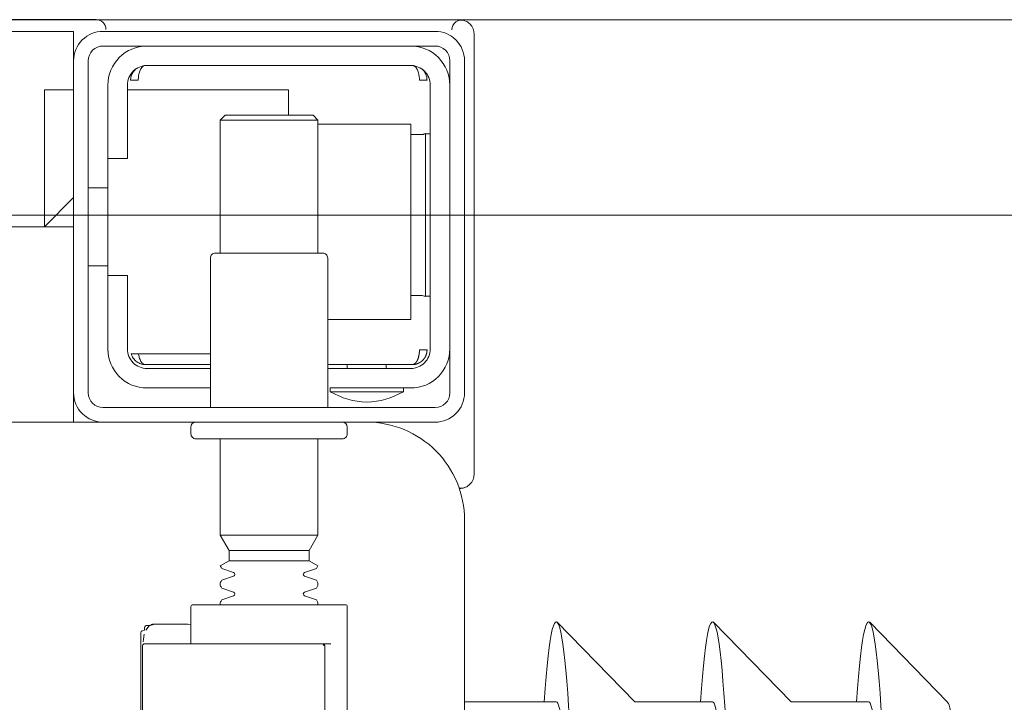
# Model space of a CAD drawing. Header units: millimetres. Extents: x 23192 to 177760, y -399809 to -79279.
# Tile 462 of 656: x 60431 to 60441, y -194628 to -194621. Entities that reach past the tile are written whole.
import ezdxf

# ---------------------------------------------------------------- set-up
doc = ezdxf.new("R2010")
doc.units = ezdxf.units.MM
doc.layers.get('0').update_dxf_attribs({"lineweight": 0})
doc.layers.add('!! 2 ZABUDOWA GK-MDF', color=54, linetype='Continuous', lineweight=13)
doc.layers.add('!!_@ wypos sanit nd', color=7, linetype='Continuous', lineweight=0, plot=False)

# ---------------------------------------------------------------- blocks, each defined once
blk = doc.blocks.new('A$Cff2eaf8b')
for points in [[(-0.15993, -0.0325), (-0.17249, -0.0325, 0.405519), (-0.172, -0.032), (-0.172, -0.0313, 0.414214), (-0.1725, -0.0308), (-0.1875, -0.0308, 0.414214), (-0.188, -0.0313), (-0.188, -0.032, 0.405519), (-0.18751, -0.0325), (-0.19, -0.0325, -0.414214), (-0.2, -0.0225), (-0.2, 0.0575, -0.266001), (-0.19506, 0.06612)], [(-0.188, 0.06265), (-0.188, -0.01362, 0.414214), (-0.1878, -0.01382), (-0.17545, -0.01382), (-0.1722, -0.01382, 0.414214), (-0.172, -0.01362), (-0.172, -0.00982)], [(-0.1857, -0.00202), (-0.1857, -0.00962), (-0.1857, -0.00202), (-0.18567, -0.00192), (-0.18559, -0.00184), (-0.17696, -0.00182), (-0.16725, -0.00182, -0.414214), (-0.16705, -0.00202), (-0.16705, -0.00962, -0.414214), (-0.16725, -0.00982), (-0.18543, -0.00982), (-0.18553, -0.00978), (-0.1856, -0.00962)], [(-0.185, -0.01382), (-0.185, -0.01406, -0.050055), (-0.18485, -0.01432), (-0.18364, -0.01473, -0.719897), (-0.18364, -0.01511), (-0.18485, -0.01552, -0.050055), (-0.185, -0.01578), (-0.185, -0.01606, -0.050055), (-0.18485, -0.01632), (-0.18364, -0.01673, -0.719897), (-0.18364, -0.01711), (-0.18485, -0.01752, -0.050055), (-0.185, -0.01778), (-0.1841, -0.0183), (-0.1841, -0.01936), (-0.185, -0.02092), (-0.185, -0.0308)], [(-0.175, -0.01382), (-0.175, -0.01406, 0.050055), (-0.17515, -0.01432), (-0.17636, -0.01473, 0.719897), (-0.17636, -0.01511), (-0.17515, -0.01552, 0.050055), (-0.175, -0.01578), (-0.175, -0.01606, 0.050055), (-0.17515, -0.01632), (-0.17636, -0.01673, 0.719897), (-0.17636, -0.01711), (-0.17515, -0.01752, 0.050055), (-0.175, -0.01778), (-0.1759, -0.0183), (-0.1759, -0.01936), (-0.175, -0.02092), (-0.175, -0.0308)], [(-0.20011, -0.02584, 0.091301), (-0.20056, -0.02614, 0.198909), (-0.20099, -0.02721)], [(-0.19945, -0.02578, 0.170835), (-0.20011, -0.02584)], [(-0.186, -0.034), (-0.186, -0.0493, 0.414214), (-0.1855, -0.0498), (-0.1745, -0.0498, 0.414214), (-0.174, -0.0493), (-0.174, -0.034)], [(-0.18625, -0.03562, 0.119096), (-0.19, -0.03454, 0.119096), (-0.19375, -0.03562)], [(-0.1985, -0.04, -0.414214), (-0.1945, -0.036), (-0.18625, -0.036), (-0.18625, -0.03562), (-0.19375, -0.03562), (-0.19375, -0.036)], [(-0.174, -0.036), (-0.1675, -0.036, -0.414214), (-0.1635, -0.04), (-0.16353, -0.0395)], [(-0.186, -0.038), (-0.1945, -0.038, 0.414214), (-0.1965, -0.04), (-0.1965, -0.067, 0.414214), (-0.1945, -0.069), (-0.1675, -0.069, 0.414214), (-0.1655, -0.067), (-0.1655, -0.0595), (-0.1635, -0.0595), (-0.1635, -0.04)], [(-0.1635, -0.0475), (-0.1655, -0.0475), (-0.1655, -0.04, 0.414214), (-0.1675, -0.038), (-0.174, -0.038)], [(-0.1945, -0.06193), (-0.19515, -0.06194), (-0.19542, -0.06194), (-0.1956, -0.06194), (-0.19567, -0.06194, 0.116465), (-0.19589, -0.062), (-0.19601, -0.06205), (-0.19601, -0.04535), (-0.19589, -0.0454, 0.116465), (-0.19567, -0.04546), (-0.19542, -0.04546), (-0.19515, -0.04546), (-0.1945, -0.04547)], [(-0.1675, -0.071, 0.414214), (-0.1635, -0.067), (-0.1635, -0.0595)], [(-0.1985, -0.067, 0.414214), (-0.1945, -0.071)], [(-0.20099, -0.0722, 0.198909), (-0.20056, -0.07326, 0.091301), (-0.20011, -0.07356)], [(-0.1633, -0.0727, 0.412536), (-0.1623, -0.0737), (-0.11251, -0.0737), (-0.11222, -0.07367), (-0.11194, -0.07358), (-0.11168, -0.07345), (-0.11145, -0.07326), (-0.11126, -0.07304), (-0.11112, -0.07278), (-0.11104, -0.0725)], [(-0.16237, -0.07369), (-0.1625, -0.07369), (-0.16269, -0.07369), (-0.16294, -0.07369), (-0.16323, -0.07369), (-0.16357, -0.07369), (-0.16393, -0.07369), (-0.16428, -0.07369), (-0.19771, -0.07369), (-0.19841, -0.07369), (-0.19903, -0.07369), (-0.19948, -0.07369), (-0.19961, -0.07369), (-0.19973, -0.07367), (-0.19984, -0.07365), (-0.20003, -0.07359, 0.517033), (-0.1987, -0.07266)]]:
    blk.add_lwpolyline(points, format="xyb")
for points in [[(-0.16688, -0.0007), (-0.16688, -0.01094), (-0.16692, -0.01107), (-0.16701, -0.01115), (-0.16725, -0.0112), (-0.16725, -0.01147), (-0.16728, -0.01157), (-0.16735, -0.01164), (-0.16746, -0.01168), (-0.16762, -0.01169), (-0.16775, -0.0117), (-0.16789, -0.01172), (-0.16797, -0.01179), (-0.16807, -0.01182), (-0.1682, -0.01182), (-0.17167, -0.01182), (-0.172, -0.01177)], [(-0.24945, -0.00383), (-0.24147, -0.01202)], [(-0.24136, -0.00387), (-0.23342, -0.00387), (-0.22548, -0.01202)], [(-0.22538, -0.00387), (-0.21743, -0.00387), (-0.2095, -0.01202)], [(-0.2, -0.00387), (-0.20939, -0.00387)], [(-0.18633, -0.00982), (-0.18551, -0.00982), (-0.18567, -0.00972), (-0.1857, -0.00962)], [(-0.16713, -0.01002), (-0.16714, -0.01028), (-0.16723, -0.01081)], [(-0.16738, -0.01122), (-0.16772, -0.01167), (-0.16829, -0.01182)], [(-0.1841, -0.0183), (-0.1759, -0.0183)], [(-0.1759, -0.01936), (-0.1841, -0.01936)], [(-0.175, -0.02092), (-0.185, -0.02092)], [(-0.20001, -0.0258), (-0.19988, -0.02576), (-0.19976, -0.02573), (-0.19963, -0.02571), (-0.19948, -0.02571)], [(-0.20099, -0.02721), (-0.20099, -0.0722)], [(-0.16, -0.0355), (-0.16, -0.0325), (0.16, -0.0325), (0.16, -0.0355)], [(-0.16, -0.0485), (-0.16, -0.0365)], [(-0.192, -0.038), (-0.192, -0.0384)], [(-0.188, -0.038), (-0.188, -0.0384)], [(-0.19478, -0.0384), (-0.186, -0.0384)], [(-0.16664, -0.0395), (-0.16666, -0.03934), (-0.16669, -0.03923), (-0.16672, -0.03912), (-0.16675, -0.03902), (-0.16679, -0.03892), (-0.16684, -0.03881), (-0.16689, -0.03872), (-0.16695, -0.03863), (-0.16702, -0.03855), (-0.1671, -0.03848), (-0.16718, -0.03843), (-0.16729, -0.0384), (-0.16718, -0.03841), (-0.16708, -0.03842), (-0.16696, -0.03845), (-0.16686, -0.03848), (-0.16677, -0.03851), (-0.16666, -0.03856), (-0.16657, -0.03861), (-0.16646, -0.03868), (-0.16636, -0.03876), (-0.16627, -0.03884), (-0.16618, -0.03894), (-0.1661, -0.03904), (-0.16603, -0.03915), (-0.16598, -0.03926), (-0.16593, -0.03938), (-0.16589, -0.0395), (-0.174, -0.0395)], [(-0.174, -0.0384), (-0.16722, -0.0384)], [(-0.185, -0.063), (-0.1945, -0.063), (-0.1945, -0.043), (-0.186, -0.043)], [(-0.19591, -0.04539), (-0.19602, -0.04539), (-0.19616, -0.04539), (-0.19632, -0.04539), (-0.1965, -0.04539)], [(-0.1615, -0.0485), (-0.1635, -0.0485)], [(-0.185, -0.0498), (-0.185, -0.06342), (-0.1845, -0.06392), (-0.1755, -0.06392), (-0.175, -0.06342), (-0.175, -0.0498)], [(0.16, -0.0555), (0.157, -0.0525), (0.16, -0.0525), (-0.16, -0.0525), (-0.157, -0.0525), (-0.16, -0.0555)], [(-0.157, -0.0525), (-0.157, -0.0665), (-0.16, -0.0665)], [(-0.1615, -0.0565), (-0.1635, -0.0565)], [(-0.1965, -0.06201), (-0.19632, -0.06201), (-0.19616, -0.06201), (-0.19602, -0.06201), (-0.19591, -0.06201)], [(-0.175, -0.06342), (-0.185, -0.06342)], [(-0.182, -0.06392), (-0.182, -0.0665), (-0.1655, -0.0665)], [(-0.16636, -0.06865), (-0.16625, -0.06854), (-0.16619, -0.06847), (-0.16612, -0.06839), (-0.16606, -0.0683), (-0.16601, -0.0682), (-0.16596, -0.06811), (-0.16592, -0.06801), (-0.16589, -0.0679), (-0.16586, -0.0678), (-0.16584, -0.06769), (-0.16583, -0.06759), (-0.16583, -0.06749), (-0.16593, -0.0675), (-0.16607, -0.0675), (-0.1663, -0.0675), (-0.16641, -0.0675), (-0.16651, -0.0675), (-0.16661, -0.0675), (-0.16661, -0.0676), (-0.16662, -0.0677), (-0.16663, -0.0678), (-0.16664, -0.0679), (-0.16665, -0.068), (-0.16667, -0.06811), (-0.1667, -0.06821), (-0.16673, -0.06831), (-0.16676, -0.06841), (-0.1668, -0.06852), (-0.16685, -0.06862), (-0.1669, -0.06871), (-0.16697, -0.0688), (-0.16704, -0.06887), (-0.16712, -0.06893), (-0.16725, -0.069), (-0.19475, -0.069), (-0.19493, -0.0689), (-0.19501, -0.06882), (-0.19508, -0.06874), (-0.19513, -0.06865), (-0.19518, -0.06855), (-0.19522, -0.06846), (-0.19526, -0.06835), (-0.19529, -0.06825), (-0.19532, -0.06813), (-0.19534, -0.06803), (-0.19536, -0.06793), (-0.19537, -0.06783), (-0.19538, -0.06772), (-0.19539, -0.0676), (-0.19539, -0.0675), (-0.19617, -0.06751), (-0.19616, -0.06762), (-0.19615, -0.06772), (-0.19613, -0.06783), (-0.19611, -0.06793), (-0.19607, -0.06803), (-0.19603, -0.06813), (-0.19598, -0.06823), (-0.19593, -0.06832), (-0.19586, -0.06841), (-0.19579, -0.06849), (-0.19572, -0.06857), (-0.19563, -0.06865)], [(-0.03305, -0.0725), (-0.16, -0.0725), (-0.16, -0.0695)]]:
    blk.add_lwpolyline(points)
for points in [[(-0.2, -0.0695), (-0.2, -0.0355, -0.414214), (-0.197, -0.0325), (-0.163, -0.0325, -0.414214), (-0.16, -0.0355), (-0.16, -0.0695, -0.414214), (-0.163, -0.0725), (-0.197, -0.0725, -0.414214)], [(-0.1615, -0.0355), (-0.1615, -0.0695, -0.414214), (-0.163, -0.071), (-0.197, -0.071, -0.414214), (-0.1985, -0.0695), (-0.1985, -0.0355, -0.414214), (-0.197, -0.034), (-0.163, -0.034, -0.414214)]]:
    blk.add_lwpolyline(points, format="xyb", close=True)
blk.add_lwpolyline([(-0.19467, -0.0384), (-0.19467, -0.0384), (-0.19467, -0.0384), (-0.19466, -0.0384), (-0.19466, -0.0384), (-0.19466, -0.0384), (-0.19466, -0.0384), (-0.19466, -0.0384), (-0.19466, -0.0384), (-0.19466, -0.0384), (-0.19466, -0.0384), (-0.19466, -0.0384), (-0.19466, -0.0384), (-0.19466, -0.0384), (-0.19466, -0.0384), (-0.19467, -0.0384), (-0.19467, -0.0384), (-0.19467, -0.0384), (-0.19467, -0.0384), (-0.19467, -0.0384), (-0.19468, -0.0384), (-0.19468, -0.0384), (-0.19468, -0.0384), (-0.19469, -0.0384), (-0.1947, -0.0384), (-0.19471, -0.0384), (-0.19471, -0.0384), (-0.19471, -0.0384), (-0.19471, -0.0384), (-0.19472, -0.0384), (-0.19472, -0.0384), (-0.19472, -0.0384), (-0.19472, -0.03841), (-0.19473, -0.03841), (-0.19473, -0.03841), (-0.19473, -0.03841), (-0.19473, -0.03841), (-0.19473, -0.03841), (-0.19474, -0.03841), (-0.19474, -0.03841), (-0.19474, -0.03841), (-0.19474, -0.03841), (-0.19474, -0.03841), (-0.19474, -0.03841), (-0.19475, -0.03841), (-0.19475, -0.03841), (-0.19475, -0.03841), (-0.19475, -0.03841), (-0.19476, -0.03841), (-0.19476, -0.03841), (-0.19476, -0.03841), (-0.19476, -0.03841), (-0.19477, -0.03842), (-0.19477, -0.03842), (-0.19477, -0.03842), (-0.19478, -0.03842), (-0.19479, -0.03842), (-0.19479, -0.03842), (-0.1948, -0.03843), (-0.19481, -0.03843), (-0.19481, -0.03843), (-0.19482, -0.03844), (-0.19483, -0.03844), (-0.19484, -0.03844), (-0.19484, -0.03845), (-0.19485, -0.03845), (-0.19486, -0.03845), (-0.19486, -0.03846), (-0.19487, -0.03846), (-0.19488, -0.03847), (-0.19489, -0.03847), (-0.19489, -0.03848), (-0.1949, -0.03848), (-0.19491, -0.03849), (-0.19491, -0.03849), (-0.19492, -0.0385), (-0.19493, -0.0385), (-0.19493, -0.03851), (-0.19494, -0.03851), (-0.19495, -0.03852), (-0.19495, -0.03852), (-0.19496, -0.03853), (-0.19497, -0.03854), (-0.19497, -0.03854), (-0.19498, -0.03855), (-0.19499, -0.03856), (-0.19499, -0.03856), (-0.195, -0.03857), (-0.19501, -0.03858), (-0.19501, -0.03859), (-0.19502, -0.03859), (-0.19503, -0.0386), (-0.19503, -0.03861), (-0.19504, -0.03862), (-0.19505, -0.03862), (-0.19505, -0.03863), (-0.19506, -0.03864), (-0.19507, -0.03865), (-0.19507, -0.03866), (-0.19508, -0.03867), (-0.19508, -0.03868), (-0.19509, -0.03869), (-0.1951, -0.03869), (-0.1951, -0.0387), (-0.19511, -0.03871), (-0.19511, -0.03872), (-0.19512, -0.03873), (-0.19512, -0.03874), (-0.19513, -0.03875), (-0.19514, -0.03876), (-0.19514, -0.03877), (-0.19515, -0.03878), (-0.19515, -0.03879), (-0.19516, -0.0388), (-0.19516, -0.03881), (-0.19517, -0.03882), (-0.19517, -0.03884), (-0.19518, -0.03885), (-0.19518, -0.03886), (-0.19519, -0.03887), (-0.1952, -0.03888), (-0.1952, -0.03889), (-0.19521, -0.0389), (-0.19521, -0.03891), (-0.19521, -0.03893), (-0.19522, -0.03894), (-0.19522, -0.03895), (-0.19523, -0.03896), (-0.19523, -0.03897), (-0.19524, -0.03899), (-0.19524, -0.039), (-0.19525, -0.03901), (-0.19525, -0.03902), (-0.19526, -0.03905), (-0.19527, -0.03907), (-0.19528, -0.0391), (-0.19528, -0.03912), (-0.19529, -0.03915), (-0.1953, -0.03918), (-0.19531, -0.0392), (-0.19531, -0.03923), (-0.19532, -0.03926), (-0.19532, -0.03928), (-0.19533, -0.03931), (-0.19533, -0.03933), (-0.19534, -0.03936), (-0.19534, -0.03939), (-0.19535, -0.03941), (-0.19535, -0.03944), (-0.19536, -0.03947), (-0.19536, -0.03949), (-0.19536, -0.03952), (-0.19537, -0.03955), (-0.19537, -0.03957), (-0.19537, -0.0396), (-0.19537, -0.03961), (-0.19537, -0.03962), (-0.19538, -0.03963), (-0.19538, -0.03963), (-0.19538, -0.03964), (-0.19538, -0.03965), (-0.19538, -0.03965), (-0.19538, -0.03966), (-0.19538, -0.03966), (-0.19538, -0.03967), (-0.19538, -0.03967), (-0.19538, -0.03968), (-0.19538, -0.03969), (-0.19538, -0.03969), (-0.19538, -0.0397), (-0.19538, -0.0397), (-0.19538, -0.0397), (-0.19538, -0.03971), (-0.19538, -0.03971), (-0.19538, -0.03972), (-0.19538, -0.03972), (-0.19538, -0.03972), (-0.19538, -0.03973), (-0.19538, -0.03973), (-0.19538, -0.03973), (-0.19538, -0.03974), (-0.19538, -0.03974), (-0.19538, -0.03974), (-0.19538, -0.03974), (-0.19538, -0.03975), (-0.19538, -0.03975), (-0.19538, -0.03975), (-0.19538, -0.03976), (-0.19538, -0.03976), (-0.19538, -0.03977), (-0.19538, -0.03977), (-0.19539, -0.03978), (-0.19539, -0.03978), (-0.19539, -0.03979), (-0.19539, -0.03979), (-0.19539, -0.03979), (-0.19539, -0.0398), (-0.19539, -0.0398), (-0.19539, -0.03981), (-0.19539, -0.03981), (-0.19539, -0.03982), (-0.19538, -0.03982), (-0.19538, -0.03983), (-0.19538, -0.03983), (-0.19538, -0.03984), (-0.19538, -0.03984), (-0.19538, -0.03984), (-0.19538, -0.03985), (-0.19538, -0.03986), (-0.19538, -0.03986), (-0.19538, -0.03987), (-0.19538, -0.03987), (-0.19538, -0.03987), (-0.19538, -0.03988), (-0.19538, -0.03988), (-0.19538, -0.03989), (-0.19538, -0.03989), (-0.19538, -0.03989), (-0.19538, -0.03989), (-0.19538, -0.0399), (-0.19538, -0.0399), (-0.19539, -0.0399), (-0.19539, -0.0399), (-0.19539, -0.0399), (-0.19539, -0.0399), (-0.19539, -0.0399), (-0.19539, -0.03991), (-0.1954, -0.03991), (-0.1954, -0.03991), (-0.1954, -0.03991), (-0.1954, -0.03991), (-0.1954, -0.03991), (-0.19541, -0.03991), (-0.19541, -0.03991), (-0.19542, -0.03991), (-0.19542, -0.03991), (-0.19543, -0.0399), (-0.19544, -0.0399), (-0.19545, -0.0399), (-0.19545, -0.0399), (-0.19546, -0.0399), (-0.19546, -0.0399), (-0.19547, -0.0399), (-0.19547, -0.0399), (-0.19548, -0.0399), (-0.19549, -0.0399), (-0.1955, -0.0399), (-0.1955, -0.0399), (-0.19551, -0.0399), (-0.19552, -0.0399), (-0.19553, -0.0399), (-0.19554, -0.0399), (-0.19555, -0.0399), (-0.19556, -0.0399), (-0.19557, -0.0399), (-0.19558, -0.0399), (-0.19559, -0.0399), (-0.19561, -0.0399), (-0.19564, -0.0399), (-0.19566, -0.0399), (-0.19568, -0.0399), (-0.1957, -0.0399), (-0.19574, -0.0399), (-0.19576, -0.0399), (-0.19578, -0.0399), (-0.19595, -0.0399), (-0.19596, -0.0399), (-0.19598, -0.0399), (-0.19599, -0.0399), (-0.19601, -0.0399), (-0.19602, -0.0399), (-0.19603, -0.0399), (-0.19604, -0.0399), (-0.19605, -0.0399), (-0.19606, -0.0399), (-0.19607, -0.0399), (-0.19608, -0.0399), (-0.19609, -0.0399), (-0.1961, -0.0399), (-0.19611, -0.0399), (-0.19612, -0.0399), (-0.19613, -0.03989), (-0.19614, -0.03989), (-0.19614, -0.03989), (-0.19615, -0.03989), (-0.19615, -0.03989), (-0.19615, -0.03989), (-0.19615, -0.03989), (-0.19616, -0.03989), (-0.19616, -0.03989), (-0.19616, -0.03989), (-0.19616, -0.0399), (-0.19616, -0.0399), (-0.19616, -0.0399), (-0.19616, -0.0399), (-0.19616, -0.0399), (-0.19617, -0.0399), (-0.19617, -0.03991), (-0.19617, -0.03991), (-0.19617, -0.03991), (-0.19617, -0.03991), (-0.19617, -0.03991), (-0.19617, -0.03991), (-0.19617, -0.03991), (-0.19617, -0.03991), (-0.19617, -0.03991), (-0.19617, -0.03991), (-0.19617, -0.0399), (-0.19617, -0.0399), (-0.19617, -0.0399), (-0.19617, -0.03989), (-0.19617, -0.03989), (-0.19617, -0.03989), (-0.19617, -0.03988), (-0.19617, -0.03987), (-0.19617, -0.03986), (-0.19617, -0.03985), (-0.19617, -0.03984), (-0.19617, -0.03984), (-0.19617, -0.03984), (-0.19617, -0.03983), (-0.19617, -0.03983), (-0.19617, -0.03982), (-0.19617, -0.03982), (-0.19617, -0.03981), (-0.19616, -0.0398), (-0.19616, -0.03979), (-0.19616, -0.03979), (-0.19616, -0.03978), (-0.19616, -0.03978), (-0.19616, -0.03977), (-0.19616, -0.03977), (-0.19616, -0.03977), (-0.19616, -0.03976), (-0.19616, -0.03976), (-0.19616, -0.03975), (-0.19616, -0.03975), (-0.19616, -0.03974), (-0.19616, -0.03974), (-0.19616, -0.03973), (-0.19616, -0.03973), (-0.19616, -0.03972), (-0.19616, -0.03972), (-0.19616, -0.03972), (-0.19616, -0.03972), (-0.19616, -0.03971), (-0.19616, -0.03971), (-0.19616, -0.0397), (-0.19615, -0.0397), (-0.19615, -0.0397), (-0.19615, -0.03969), (-0.19615, -0.03969), (-0.19615, -0.03968), (-0.19615, -0.03967), (-0.19615, -0.03967), (-0.19615, -0.03966), (-0.19615, -0.03966), (-0.19615, -0.03965), (-0.19615, -0.03964), (-0.19614, -0.03964), (-0.19614, -0.03963), (-0.19614, -0.03962), (-0.19614, -0.03962), (-0.19614, -0.03961), (-0.19614, -0.0396), (-0.19614, -0.03959), (-0.19613, -0.03958), (-0.19613, -0.03958), (-0.19613, -0.03957), (-0.19613, -0.03955), (-0.19612, -0.03954), (-0.19612, -0.03952), (-0.19611, -0.0395), (-0.19611, -0.03949), (-0.1961, -0.03947), (-0.1961, -0.03945), (-0.19609, -0.03944), (-0.19609, -0.03942), (-0.19608, -0.03941), (-0.19608, -0.03939), (-0.19607, -0.03937), (-0.19607, -0.03936), (-0.19606, -0.03934), (-0.19605, -0.03933), (-0.19605, -0.03931), (-0.19604, -0.0393), (-0.19603, -0.03928), (-0.19603, -0.03927), (-0.19602, -0.03925), (-0.19601, -0.03923), (-0.196, -0.03922), (-0.196, -0.0392), (-0.19599, -0.03919), (-0.19598, -0.03918), (-0.19597, -0.03916), (-0.19596, -0.03915), (-0.19596, -0.03913), (-0.19595, -0.03912), (-0.19594, -0.0391), (-0.19593, -0.03909), (-0.19592, -0.03907), (-0.19591, -0.03906), (-0.1959, -0.03905), (-0.19589, -0.03903), (-0.19588, -0.03902), (-0.19587, -0.03901), (-0.19586, -0.03899), (-0.19585, -0.03898), (-0.19584, -0.03897), (-0.19583, -0.03895), (-0.19582, -0.03894), (-0.19581, -0.03893), (-0.1958, -0.03891), (-0.19579, -0.0389), (-0.19577, -0.03889), (-0.19576, -0.03888), (-0.19575, -0.03886), (-0.19574, -0.03885), (-0.19573, -0.03884), (-0.19572, -0.03883), (-0.1957, -0.03882), (-0.19569, -0.0388), (-0.19568, -0.03879), (-0.19567, -0.03878), (-0.19565, -0.03877), (-0.19564, -0.03876), (-0.19563, -0.03875), (-0.19562, -0.03874), (-0.1956, -0.03873), (-0.19559, -0.03872), (-0.19558, -0.03871), (-0.19556, -0.0387), (-0.19555, -0.03869), (-0.19554, -0.03868), (-0.19552, -0.03867), (-0.19551, -0.03866), (-0.19549, -0.03865), (-0.19548, -0.03864), (-0.19547, -0.03863), (-0.19545, -0.03862), (-0.19544, -0.03861), (-0.19542, -0.0386), (-0.19541, -0.0386), (-0.19539, -0.03859), (-0.19538, -0.03858), (-0.19536, -0.03857), (-0.19535, -0.03856), (-0.19533, -0.03856), (-0.19532, -0.03855), (-0.1953, -0.03854), (-0.19529, -0.03853), (-0.19527, -0.03853), (-0.19526, -0.03852), (-0.19524, -0.03851), (-0.19522, -0.03851), (-0.19521, -0.0385), (-0.19519, -0.0385), (-0.19518, -0.03849), (-0.19516, -0.03848), (-0.19515, -0.03848), (-0.19513, -0.03847), (-0.19511, -0.03847), (-0.1951, -0.03846), (-0.19508, -0.03846), (-0.19506, -0.03845), (-0.19505, -0.03845), (-0.19503, -0.03845), (-0.19502, -0.03844), (-0.195, -0.03844), (-0.19498, -0.03843), (-0.19497, -0.03843), (-0.19495, -0.03843), (-0.19493, -0.03842), (-0.19492, -0.03842), (-0.19491, -0.03842), (-0.1949, -0.03842), (-0.19489, -0.03842), (-0.19488, -0.03842), (-0.19487, -0.03841), (-0.19486, -0.03841), (-0.19485, -0.03841), (-0.19484, -0.03841), (-0.19483, -0.03841), (-0.19481, -0.03841), (-0.1948, -0.03841), (-0.19479, -0.03841), (-0.19479, -0.03841), (-0.19478, -0.03841), (-0.19478, -0.0384), (-0.19477, -0.0384), (-0.19477, -0.0384), (-0.19476, -0.0384), (-0.19475, -0.0384), (-0.19474, -0.0384), (-0.19474, -0.0384), (-0.19473, -0.0384), (-0.19473, -0.0384), (-0.19471, -0.0384), (-0.19471, -0.0384), (-0.1947, -0.0384), (-0.1947, -0.0384), (-0.19469, -0.0384), (-0.19469, -0.0384), (-0.19469, -0.0384), (-0.19469, -0.0384), (-0.19468, -0.0384), (-0.19468, -0.0384), (-0.19468, -0.0384), (-0.19468, -0.0384), (-0.19467, -0.0384), (-0.19467, -0.0384), (-0.19467, -0.0384)], close=True)
for centre, major_axis, ratio, start_param, end_param in [((-0.24136, 0.04363), (0, 0.0557), 0.04256, 0.705617, 3.691026), ((-0.22538, 0.04363), (0, 0.0557), 0.04256, 0.705617, 3.691026), ((-0.20939, 0.04363), (0, 0.0557), 0.04256, 0.705617, 3.691026), ((-0.24936, 0.04363), (0, 0.0475), 0.04256, 0.705617, 3.097928), ((-0.24136, 0.04363), (0, 0.0475), 0.04256, 0.705617, 3.141593), ((-0.22538, 0.04363), (0, 0.0475), 0.04256, 0.705617, 3.141593), ((-0.20939, 0.04363), (0, 0.0475), 0.04256, 0.705617, 3.141593), ((-0.16763, -0.01149), (0.000004, -0.0002), 0.133184, 6.278107, 6.278112), ((-0.16723, -0.011), (0.000013, -0.0002), 0.223, 6.276731, 6.276777)]:
    blk.add_ellipse(centre, major_axis=major_axis, ratio=ratio, start_param=start_param, end_param=end_param)

msp = doc.modelspace()

# ---------------------------------------------------------------- linework, layer by layer
at = {"layer": '!! 2 ZABUDOWA GK-MDF'}
for points in [[(60372.56735, -194621.12813), (60472.56735, -194621.12813)], [(60372.56735, -194623.12813), (60472.56735, -194623.12813)]]:
    msp.add_lwpolyline(points, dxfattribs=at)

# ---------------------------------------------------------------- block references
at = {"layer": '!!_@ wypos sanit nd', "xscale": 100, "yscale": 100, "zscale": 100, "rotation": 180}
msp.add_blockref('A$Cff2eaf8b', (60415.60353, -194628.49768), dxfattribs=at)

doc.saveas('drawing.dxf')
